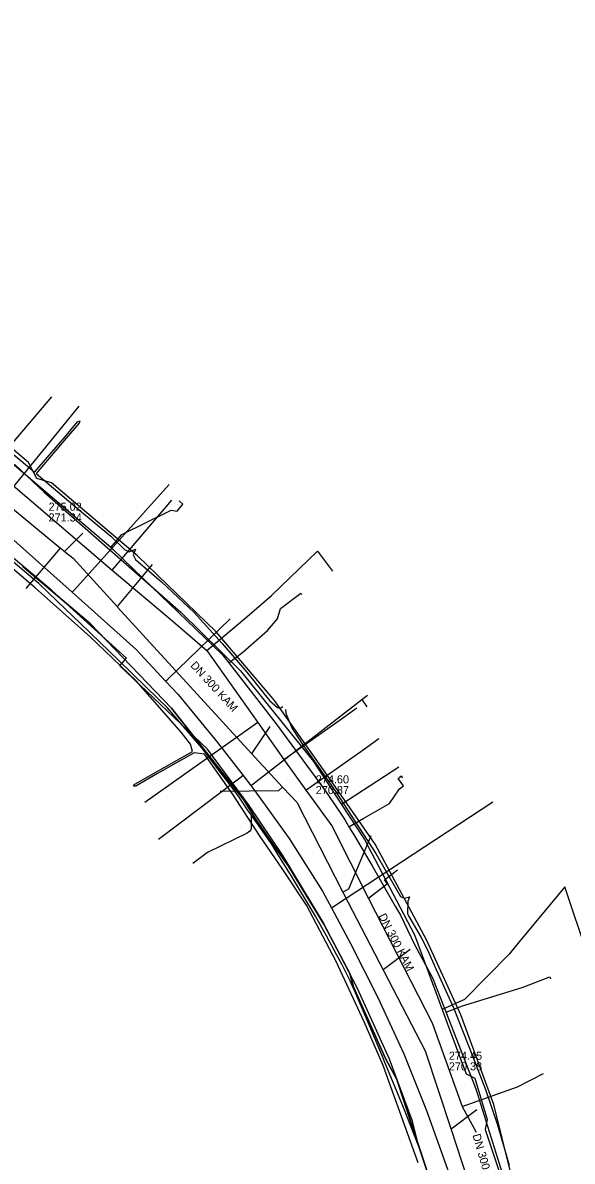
# Model space of a CAD drawing. Extents: x -600309 to -598967, y -1161267 to -1160292.
# Drawn here: x -599661.8 to -599607.7, y -1160557.4 to -1160445.2 of the extents above; entities that cross this region are included whole.
import ezdxf

# ---------------------------------------------------------------- set-up
doc = ezdxf.new("R2010")
doc.units = 0
for name, color, linetype in [('Vrstva 1', 7, 'Continuous'), ('Vrstva 12', 7, 'Continuous'), ('Vrstva 13', 7, 'Continuous'), ('Vrstva 16', 7, 'Continuous'), ('Vrstva 42', 7, 'Continuous'), ('Vrstva 51', 7, 'Continuous'), ('Vrstva 55', 7, 'Continuous'), ('Vrstva 58', 7, 'Continuous'), ('Vrstva 9', 7, 'Continuous')]:
    doc.layers.add(name, color=color, linetype=linetype)

msp = doc.modelspace()

# ---------------------------------------------------------------- linework, layer by layer
at = {"layer": 'Vrstva 1'}
for points in [[(-599657.67, -1160497.34), (-599655.86, -1160495.54)], [(-599637.44, -1160514.6), (-599639.22, -1160517.22)], [(-599623.64, -1160536.55), (-599626.28, -1160538.56)], [(-599617.06, -1160552.37), (-599619.61, -1160554.27)]]:
    msp.add_lwpolyline(points, dxfattribs=at)
at = {"layer": 'Vrstva 12'}
for points in [[(-599653.12, -1160496.96), (-599664.2, -1160487.54)], [(-599622.78, -1160555.97), (-599623.4, -1160553.47), (-599625.66, -1160547.37), (-599628.81, -1160540.42), (-599632.26, -1160533.79), (-599636.16, -1160527.31), (-599639.5, -1160522.36), (-599643.61, -1160516.84), (-599652.24, -1160508.62), (-599651.56, -1160507.85), (-599658.93, -1160501.2), (-599668.64, -1160493.02)], [(-599653.12, -1160496.96), (-599652.02, -1160495.67), (-599647.17, -1160493.27), (-599646.58, -1160493.37), (-599646.02, -1160492.67), (-599646.4, -1160492.35)], [(-599653.12, -1160496.96), (-599652.92, -1160497.13), (-599649.93, -1160500), (-599642.15, -1160507.48), (-599641.49, -1160508.33)], [(-599660.2, -1160500.5), (-599660.79, -1160500), (-599663.18, -1160497.99)], [(-599622.78, -1160555.97), (-599624.94, -1160549.38), (-599626.06, -1160547.32), (-599629.2, -1160540.26), (-599629.58, -1160538.94), (-599632.15, -1160534.06), (-599635.61, -1160528.34), (-599636.83, -1160526.64), (-599638.75, -1160523.9), (-599640.05, -1160521.78), (-599647.15, -1160512.8), (-599655.13, -1160504.48), (-599661.8, -1160498.84)], [(-599639.64, -1160522.79), (-599640.49, -1160521.57), (-599641.18, -1160520.61), (-599642.17, -1160519.3), (-599643.49, -1160517.55), (-599644.15, -1160516.68), (-599646.18, -1160514.33), (-599647.54, -1160512.76), (-599649.59, -1160510.76), (-599652.32, -1160508.09), (-599656.09, -1160504.43), (-599658.39, -1160502.23), (-599660.2, -1160500.5)], [(-599641.49, -1160508.33), (-599640.1, -1160507.25), (-599637.67, -1160505.14), (-599636.71, -1160503.98), (-599636.4, -1160502.96), (-599634.41, -1160501.45), (-599634.32, -1160501.57)], [(-599641.49, -1160508.33), (-599636.84, -1160514.34), (-599632.3, -1160520.51), (-599631.73, -1160521.29), (-599630.16, -1160523.63), (-599629.96, -1160523.96), (-599629.66, -1160524.48)], [(-599629.66, -1160524.48), (-599628.21, -1160523.62), (-599625.66, -1160522.19), (-599624.69, -1160520.72), (-599624.28, -1160520.43), (-599624.8, -1160519.71), (-599624.64, -1160519.59)], [(-599624.36, -1160519.64), (-599624.48, -1160519.47), (-599624.64, -1160519.59)], [(-599639.29, -1160523.28), (-599639.29, -1160524.65), (-599639.33, -1160524.79), (-599639.43, -1160524.91), (-599639.56, -1160524.99), (-599639.7, -1160525.09), (-599643.61, -1160527), (-599645.05, -1160528.08)], [(-599639.29, -1160523.28), (-599639.64, -1160522.79)], [(-599636.73, -1160527.07), (-599637.23, -1160526.25), (-599637.95, -1160525.21), (-599639.29, -1160523.28)], [(-599629.66, -1160524.48), (-599629.13, -1160525.36)], [(-599629.13, -1160525.36), (-599627.36, -1160528.33), (-599625.1, -1160532.3), (-599624.6, -1160533.17), (-599623.2, -1160536.06), (-599621.7, -1160538.88), (-599621.44, -1160539.36), (-599620.21, -1160542.44), (-599620.09, -1160542.74)], [(-599622.78, -1160555.97), (-599624.3, -1160552.15), (-599625.3, -1160549.68), (-599626.18, -1160547.55), (-599626.27, -1160547.33), (-599627.76, -1160543.76), (-599629.12, -1160540.6), (-599629.31, -1160540.18), (-599629.55, -1160539.65), (-599630.33, -1160538.09), (-599630.84, -1160537.14), (-599631.89, -1160535.21), (-599632.96, -1160533.29), (-599635.33, -1160529.33), (-599636.73, -1160527.07)], [(-599620.09, -1160542.74), (-599618.47, -1160542.11), (-599612.6, -1160540.3), (-599609.89, -1160539.26), (-599609.82, -1160539.45)], [(-599611.55, -1160566.72), (-599613.67, -1160561.36), (-599617.14, -1160550.32), (-599620.09, -1160542.74)], [(-599619.51, -1160568), (-599620.15, -1160566.03), (-599621.22, -1160561.67), (-599621.54, -1160559.72), (-599622.78, -1160555.97)]]:
    msp.add_lwpolyline(points, dxfattribs=at)
at = {"layer": 'Vrstva 13'}
msp.add_line((-599628.38, -1160511.92), (-599627.91, -1160512.65), dxfattribs=at)
for points in [[(-599665.18, -1160493.95), (-599665.01, -1160493.75), (-599656.24, -1160483.02)], [(-599662.56, -1160488.77), (-599659.67, -1160491.51)], [(-599656.93, -1160501.37), (-599656.71, -1160501.12), (-599647.37, -1160490.75)], [(-599659.67, -1160491.51), (-599646.23, -1160503.34), (-599640.36, -1160509.12), (-599633.15, -1160518.03), (-599630.39, -1160522.27)], [(-599664.17, -1160494.91), (-599656.93, -1160501.37), (-599650.61, -1160507.02), (-599647.72, -1160510.12), (-599646.49, -1160511.44), (-599642.62, -1160516.16), (-599640.08, -1160519.43), (-599639.33, -1160520.4), (-599638.92, -1160520.93), (-599635.55, -1160525.63), (-599632.26, -1160530.83), (-599631.39, -1160532.45), (-599629.5, -1160535.98), (-599626.82, -1160541.3), (-599624.24, -1160546.86), (-599622.01, -1160552.43), (-599619.97, -1160558.22), (-599618.67, -1160563.14), (-599617.73, -1160567.5)], [(-599647.72, -1160510.12), (-599647.51, -1160509.92), (-599641.35, -1160503.98)], [(-599639.33, -1160520.4), (-599639.11, -1160520.25), (-599628.38, -1160511.92), (-599627.83, -1160511.49)], [(-599624.75, -1160518.6), (-599630.39, -1160522.27)], [(-599640.08, -1160519.43), (-599640.27, -1160519.58), (-599648.42, -1160525.74)], [(-599631.39, -1160532.45), (-599631.19, -1160532.32), (-599615.5, -1160522.02)], [(-599630.39, -1160522.27), (-599628.13, -1160525.73), (-599623.22, -1160535.11), (-599620.49, -1160542.49)], [(-599606.12, -1160537.17), (-599608.4, -1160530.4), (-599612.9, -1160535.8), (-599613.88, -1160537.03), (-599618.29, -1160541.49), (-599620.49, -1160542.49)], [(-599620.49, -1160542.49), (-599619.87, -1160544.18)], [(-599619.87, -1160544.18), (-599618.13, -1160548.83), (-599617.27, -1160549.26), (-599616.04, -1160553.32), (-599616.26, -1160554.3), (-599613.52, -1160562.51)]]:
    msp.add_lwpolyline(points, dxfattribs=at)
at = {"layer": 'Vrstva 16'}
for points in [[(-599733.07, -1160428.11), (-599734.31, -1160430.83), (-599728, -1160435.89), (-599726.6, -1160437.08), (-599710.9, -1160450.25), (-599699.29, -1160460.06), (-599697.95, -1160461.22), (-599696.03, -1160462.88), (-599684.27, -1160472.81), (-599679.17, -1160477.08), (-599664.87, -1160489.05), (-599664.16, -1160489.65), (-599652.99, -1160499.17), (-599646.98, -1160504.25), (-599643.66, -1160507.11), (-599638.65, -1160514.2), (-599636.07, -1160517.84), (-599633.92, -1160520.88), (-599631.34, -1160524.38), (-599627.75, -1160531.53), (-599621.48, -1160543.79), (-599618.51, -1160552.05), (-599617.12, -1160554.55)], [(-599658.95, -1160482.1), (-599663.57, -1160487.53), (-599664.87, -1160489.05)], [(-599652.99, -1160499.17), (-599647.11, -1160492.28)], [(-599643.66, -1160507.11), (-599639.5, -1160503.58), (-599637.28, -1160501.69), (-599632.77, -1160497.3), (-599631.27, -1160499.3)], [(-599636.07, -1160517.84), (-599630.64, -1160513.99), (-599628.88, -1160512.75)], [(-599638.65, -1160514.2), (-599649.77, -1160522.08)], [(-599633.92, -1160520.88), (-599628.49, -1160517.04), (-599626.73, -1160515.79)], [(-599625.88, -1160530.11), (-599626.17, -1160529.71), (-599624.89, -1160528.73)], [(-599625.88, -1160530.11), (-599626.16, -1160530.33), (-599627.75, -1160531.53)], [(-599618.51, -1160552.05), (-599613.07, -1160550.09), (-599610.5, -1160548.8)]]:
    msp.add_lwpolyline(points, dxfattribs=at)
at = {"layer": 'Vrstva 42'}
for points in [[(-599665.84, -1160485.17), (-599661.32, -1160488.93), (-599660.63, -1160489.54), (-599657.66, -1160486.07), (-599656.39, -1160484.57), (-599656.18, -1160484.48), (-599656.23, -1160484.7), (-599657.5, -1160486.19), (-599660.48, -1160489.67), (-599656.21, -1160493.26), (-599653.13, -1160495.84), (-599651.77, -1160497.16), (-599651.31, -1160497.39), (-599650.7, -1160497.11), (-599650.93, -1160497.68), (-599650.7, -1160498.15), (-599648.12, -1160500.32), (-599644.92, -1160503.35), (-599642.15, -1160506.4), (-599639.73, -1160509.25), (-599637.5, -1160512.02), (-599636.69, -1160512.73), (-599636.38, -1160512.75), (-599636.16, -1160512.61)], [(-599622.83, -1160557.6), (-599626.29, -1160548.01), (-599628.16, -1160543.71), (-599630.91, -1160537.75), (-599633.84, -1160532.2), (-599636.18, -1160528.69), (-599638.48, -1160525.34), (-599641.08, -1160521.31), (-599643.89, -1160517.33), (-599644.9, -1160517.19), (-599648.52, -1160519.23), (-599650.66, -1160520.46), (-599650.88, -1160520.47), (-599650.76, -1160520.28), (-599648.62, -1160519.05), (-599645.08, -1160517.07), (-599645.26, -1160516.32), (-599646.19, -1160515.15), (-599650.66, -1160510.07), (-599655.19, -1160505.71), (-599660.57, -1160500.94), (-599666.86, -1160495.56)], [(-599635.92, -1160512.93), (-599635.87, -1160513.27), (-599635.78, -1160513.55), (-599635.27, -1160514.78), (-599634.14, -1160516.49), (-599631.01, -1160520.93), (-599627.03, -1160527.11), (-599624.59, -1160531.33), (-599624.21, -1160531.52), (-599623.71, -1160531.37), (-599623.86, -1160531.8), (-599623.88, -1160533.01), (-599623.79, -1160533.24), (-599622.56, -1160535.38), (-599621.94, -1160536.61), (-599621.07, -1160538.53), (-599619.33, -1160542.38), (-599617.56, -1160546.89), (-599616.22, -1160550.36), (-599615.03, -1160553.83), (-599613.88, -1160557.82)]]:
    msp.add_lwpolyline(points, dxfattribs=at)
at = {"layer": 'Vrstva 51'}
msp.add_lwpolyline([(-599625.53, -1160575.47), (-599621.74, -1160574.35), (-599619.91, -1160572.44), (-599619.37, -1160570.66), (-599619.48, -1160567.89), (-599620.15, -1160566.03), (-599621.22, -1160561.67), (-599621.54, -1160559.72), (-599624.94, -1160549.38), (-599626.06, -1160547.32), (-599629.2, -1160540.26), (-599629.58, -1160538.94), (-599632.15, -1160534.06), (-599635.61, -1160528.34), (-599636.83, -1160526.64), (-599638.75, -1160523.9), (-599640.05, -1160521.78), (-599647.15, -1160512.8), (-599655.13, -1160504.48), (-599661.8, -1160498.84)], dxfattribs=at)
at = {"layer": 'Vrstva 55'}
msp.add_lwpolyline([(-599609.91, -1160563.27), (-599610.25, -1160563.23), (-599612.92, -1160561.79), (-599615.38, -1160551.85), (-599618.65, -1160543.01), (-599622.03, -1160535.6), (-599627.09, -1160526.2), (-599631.79, -1160519.43), (-599636.99, -1160512.03), (-599637.32, -1160511.62), (-599642.75, -1160505.25), (-599650.48, -1160497.77), (-599658.96, -1160490.57), (-599660.42, -1160490.15), (-599661.23, -1160488.59), (-599674.65, -1160477.22)], dxfattribs=at)
at = {"layer": 'Vrstva 58'}
msp.add_lwpolyline([(-599661.8, -1160498.84), (-599655.13, -1160504.48), (-599647.15, -1160512.8), (-599640.05, -1160521.78), (-599638.75, -1160523.9), (-599636.83, -1160526.64), (-599635.61, -1160528.34), (-599632.15, -1160534.06), (-599629.58, -1160538.94), (-599629.2, -1160540.26), (-599626.06, -1160547.32), (-599624.94, -1160549.38), (-599621.54, -1160559.72)], dxfattribs=at)
at = {"layer": 'Vrstva 9'}
for p, q in [((-599661.46, -1160500.99), (-599658.06, -1160497.02)), ((-599649.03, -1160498.64), (-599652.5, -1160502.78))]:
    msp.add_line(p, q, dxfattribs=at)
for points in [[(-599685.55, -1160474.55), (-599678.45, -1160480.33), (-599678.44, -1160480.34), (-599676.68, -1160481.77), (-599671.6, -1160485.89), (-599671.55, -1160485.93), (-599658.06, -1160497.02), (-599657.99, -1160497.08), (-599657.54, -1160497.44), (-599656.83, -1160498)], [(-599656.83, -1160498), (-599652.5, -1160502.78), (-599652.47, -1160502.82), (-599639.25, -1160517.25), (-599636.22, -1160520.56), (-599636.14, -1160520.64), (-599634.81, -1160522.05)], [(-599642.36, -1160520.96), (-599636.57, -1160520.9), (-599636.22, -1160520.56)], [(-599634.81, -1160522.05), (-599630.26, -1160530.93), (-599630.19, -1160531.04), (-599626.23, -1160538.7), (-599622.16, -1160546.55)], [(-599627.51, -1160525.35), (-599629.71, -1160530.61), (-599630.26, -1160530.93)], [(-599622.16, -1160546.55), (-599619.61, -1160554.3), (-599615.97, -1160565.38), (-599615.69, -1160566.22), (-599613.01, -1160574.19), (-599611.22, -1160575.39)]]:
    msp.add_lwpolyline(points, dxfattribs=at)

# ---------------------------------------------------------------- texts
at = {"layer": 'Vrstva 12'}
for s, p in [('275.02', (-599659.25, -1160493.33)), ('271.34', (-599659.25, -1160494.39)), ('274.60', (-599632.93, -1160520.2)), ('270.87', (-599632.93, -1160521.25)), ('274.45', (-599619.82, -1160547.43)), ('270.38', (-599619.82, -1160548.48))]:
    msp.add_text(s, height=0.8, dxfattribs=at).set_placement(p)
for rotation, p in [(312.4912, (-599645.33, -1160508.62)), (297.3651, (-599626.78, -1160533.26)), (285.9059, (-599617.5, -1160554.85))]:
    msp.add_text('DN 300 KAM', height=0.8, rotation=rotation, dxfattribs=at).set_placement(p)

doc.saveas('drawing.dxf')
